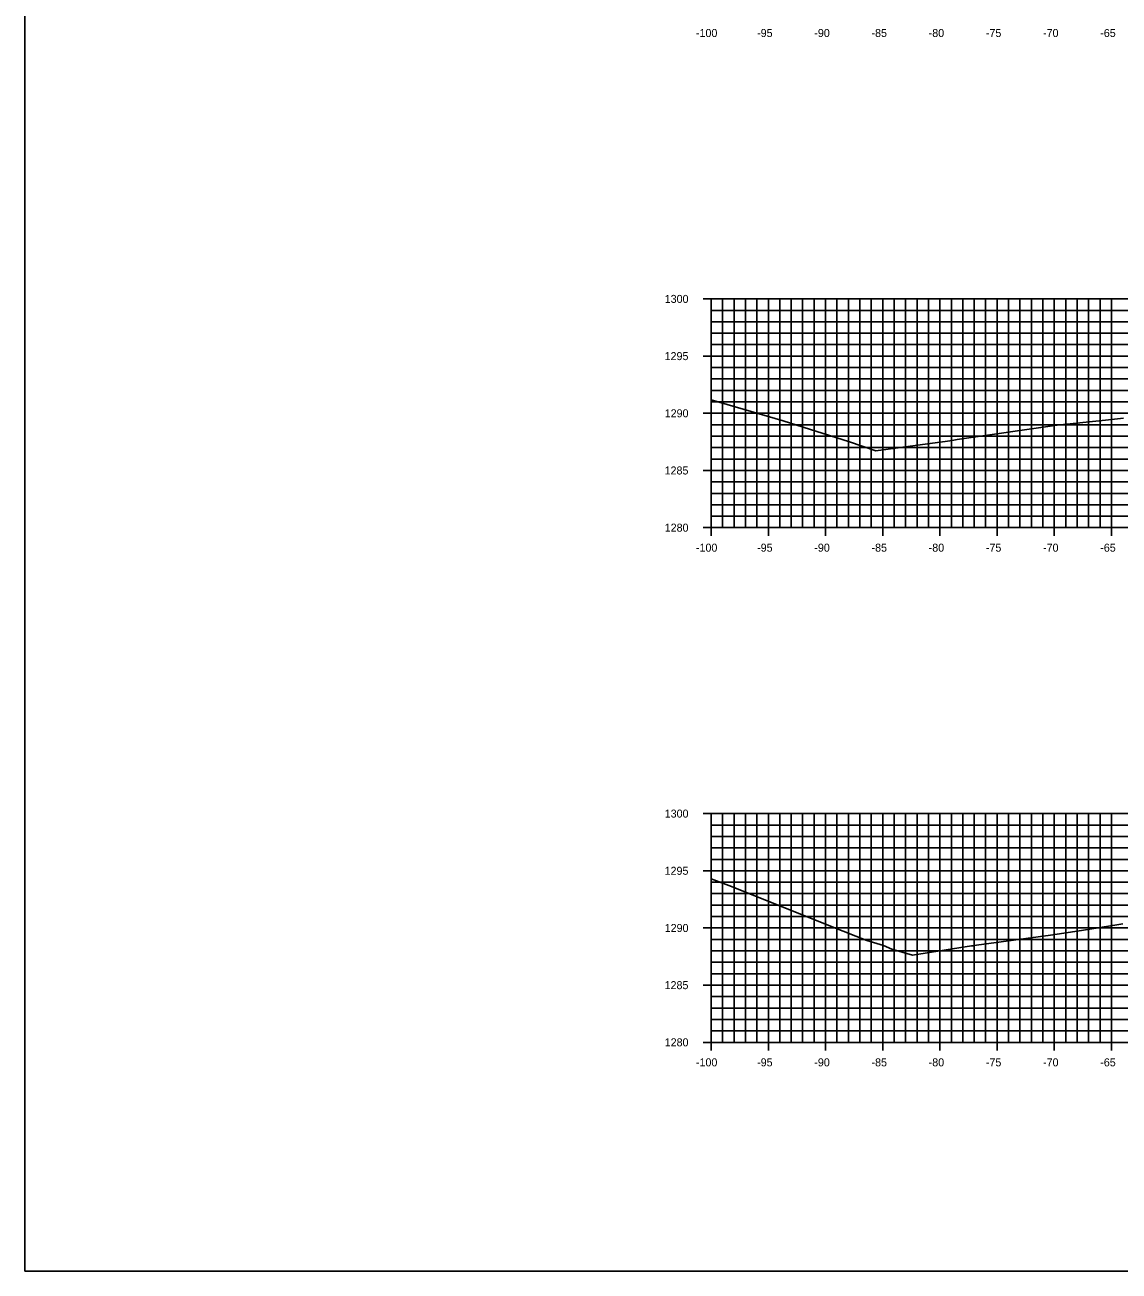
# Model space of a CAD drawing. Extents: x 674939 to 678919, y 750652 to 765176.
# Drawn here: x 678578.5 to 678674.2, y 758282.6 to 758391.5 of the extents above; entities that cross this region are included whole.
import ezdxf

# ---------------------------------------------------------------- set-up
doc = ezdxf.new("R2010")
doc.units = 0
for name, color, linetype in [('Level 10', 7, 'Continuous'), ('Level 20', 7, 'Continuous'), ('Level 4', 7, 'Continuous'), ('Level 8', 7, 'Continuous'), ('Level 9', 7, 'Continuous')]:
    doc.layers.add(name, color=color, linetype=linetype)

msp = doc.modelspace()

# ---------------------------------------------------------------- linework, layer by layer
at = {"layer": 'Level 10'}
for points in [[(678638.53, 758358.74), (678644.84, 758356.9), (678650.63, 758355.06), (678652.94, 758354.28), (678657.89, 758354.94), (678659, 758355.09), (678659.6, 758355.18), (678660.04, 758355.25), (678668.78, 758356.52), (678673, 758356.95), (678674.57, 758357.11)], [(678638.53, 758316.84), (678640.31, 758316.17), (678649.11, 758312.66), (678652.13, 758311.46), (678653.59, 758311.02), (678654.32, 758310.7), (678656.13, 758310.16), (678661.29, 758310.98), (678661.43, 758311), (678661.73, 758311.04), (678668.21, 758311.93), (678670.91, 758312.32), (678674.18, 758312.86), (678674.52, 758312.92)]]:
    msp.add_lwpolyline(points, dxfattribs=at)
at = {"layer": 'Level 20'}
for p, q in [((678638.53, 758367.55), (678838.53, 758367.55)), ((678638.53, 758347.55), (678638.53, 758367.55)), ((678639.53, 758347.55), (678639.53, 758367.55)), ((678640.53, 758347.55), (678640.53, 758367.55)), ((678641.53, 758347.55), (678641.53, 758367.55)), ((678642.53, 758347.55), (678642.53, 758367.55)), ((678643.53, 758347.55), (678643.53, 758367.55)), ((678644.53, 758347.55), (678644.53, 758367.55)), ((678645.53, 758347.55), (678645.53, 758367.55)), ((678646.53, 758347.55), (678646.53, 758367.55)), ((678647.53, 758347.55), (678647.53, 758367.55)), ((678648.53, 758347.55), (678648.53, 758367.55)), ((678649.53, 758347.55), (678649.53, 758367.55)), ((678650.53, 758347.55), (678650.53, 758367.55)), ((678651.53, 758347.55), (678651.53, 758367.55)), ((678652.53, 758347.55), (678652.53, 758367.55)), ((678653.53, 758347.55), (678653.53, 758367.55)), ((678654.53, 758347.55), (678654.53, 758367.55)), ((678655.53, 758347.55), (678655.53, 758367.55)), ((678656.53, 758347.55), (678656.53, 758367.55)), ((678657.53, 758347.55), (678657.53, 758367.55)), ((678658.53, 758347.55), (678658.53, 758367.55)), ((678659.53, 758347.55), (678659.53, 758367.55)), ((678660.53, 758347.55), (678660.53, 758367.55)), ((678661.53, 758347.55), (678661.53, 758367.55)), ((678662.53, 758347.55), (678662.53, 758367.55)), ((678663.53, 758347.55), (678663.53, 758367.55)), ((678664.53, 758347.55), (678664.53, 758367.55)), ((678665.53, 758347.55), (678665.53, 758367.55)), ((678666.53, 758347.55), (678666.53, 758367.55)), ((678667.53, 758347.55), (678667.53, 758367.55)), ((678668.53, 758347.55), (678668.53, 758367.55)), ((678669.53, 758347.55), (678669.53, 758367.55)), ((678670.53, 758347.55), (678670.53, 758367.55)), ((678671.53, 758347.55), (678671.53, 758367.55)), ((678672.53, 758347.55), (678672.53, 758367.55)), ((678673.53, 758347.55), (678673.53, 758367.55)), ((678638.53, 758366.55), (678838.53, 758366.55)), ((678638.53, 758365.55), (678838.53, 758365.55)), ((678638.53, 758364.55), (678838.53, 758364.55)), ((678638.53, 758363.55), (678838.53, 758363.55)), ((678638.53, 758362.55), (678838.53, 758362.55)), ((678638.53, 758361.55), (678838.53, 758361.55)), ((678638.53, 758360.55), (678838.53, 758360.55)), ((678638.53, 758359.55), (678838.53, 758359.55)), ((678638.53, 758358.55), (678838.53, 758358.55)), ((678638.53, 758357.55), (678838.53, 758357.55)), ((678638.53, 758356.55), (678838.53, 758356.55)), ((678638.53, 758355.55), (678838.53, 758355.55)), ((678638.53, 758354.55), (678838.53, 758354.55)), ((678638.53, 758353.55), (678838.53, 758353.55)), ((678638.53, 758352.55), (678838.53, 758352.55)), ((678638.53, 758351.55), (678838.53, 758351.55)), ((678638.53, 758350.55), (678838.53, 758350.55)), ((678638.53, 758349.55), (678838.53, 758349.55)), ((678638.53, 758348.55), (678838.53, 758348.55)), ((678638.53, 758347.55), (678838.53, 758347.55)), ((678638.53, 758322.55), (678838.53, 758322.55)), ((678638.53, 758302.55), (678638.53, 758322.55)), ((678639.53, 758302.55), (678639.53, 758322.55)), ((678640.53, 758302.55), (678640.53, 758322.55)), ((678641.53, 758302.55), (678641.53, 758322.55)), ((678642.53, 758302.55), (678642.53, 758322.55)), ((678643.53, 758302.55), (678643.53, 758322.55)), ((678644.53, 758302.55), (678644.53, 758322.55)), ((678645.53, 758302.55), (678645.53, 758322.55)), ((678646.53, 758302.55), (678646.53, 758322.55)), ((678647.53, 758302.55), (678647.53, 758322.55)), ((678648.53, 758302.55), (678648.53, 758322.55)), ((678649.53, 758302.55), (678649.53, 758322.55)), ((678650.53, 758302.55), (678650.53, 758322.55)), ((678651.53, 758302.55), (678651.53, 758322.55)), ((678652.53, 758302.55), (678652.53, 758322.55)), ((678653.53, 758302.55), (678653.53, 758322.55)), ((678654.53, 758302.55), (678654.53, 758322.55)), ((678655.53, 758302.55), (678655.53, 758322.55)), ((678656.53, 758302.55), (678656.53, 758322.55)), ((678657.53, 758302.55), (678657.53, 758322.55)), ((678658.53, 758302.55), (678658.53, 758322.55)), ((678659.53, 758302.55), (678659.53, 758322.55)), ((678660.53, 758302.55), (678660.53, 758322.55)), ((678661.53, 758302.55), (678661.53, 758322.55)), ((678662.53, 758302.55), (678662.53, 758322.55)), ((678663.53, 758302.55), (678663.53, 758322.55)), ((678664.53, 758302.55), (678664.53, 758322.55)), ((678665.53, 758302.55), (678665.53, 758322.55)), ((678666.53, 758302.55), (678666.53, 758322.55)), ((678667.53, 758302.55), (678667.53, 758322.55)), ((678668.53, 758302.55), (678668.53, 758322.55)), ((678669.53, 758302.55), (678669.53, 758322.55)), ((678670.53, 758302.55), (678670.53, 758322.55)), ((678671.53, 758302.55), (678671.53, 758322.55)), ((678672.53, 758302.55), (678672.53, 758322.55)), ((678673.53, 758302.55), (678673.53, 758322.55)), ((678638.53, 758321.55), (678838.53, 758321.55)), ((678638.53, 758320.55), (678838.53, 758320.55)), ((678638.53, 758319.55), (678838.53, 758319.55)), ((678638.53, 758318.55), (678838.53, 758318.55)), ((678638.53, 758317.55), (678838.53, 758317.55)), ((678638.53, 758316.55), (678838.53, 758316.55)), ((678638.53, 758315.55), (678838.53, 758315.55)), ((678638.53, 758314.55), (678838.53, 758314.55)), ((678638.53, 758313.55), (678838.53, 758313.55)), ((678638.53, 758312.55), (678838.53, 758312.55)), ((678638.53, 758311.55), (678838.53, 758311.55)), ((678638.53, 758310.55), (678838.53, 758310.55)), ((678638.53, 758309.55), (678838.53, 758309.55)), ((678638.53, 758308.55), (678838.53, 758308.55)), ((678638.53, 758307.55), (678838.53, 758307.55)), ((678638.53, 758306.55), (678838.53, 758306.55)), ((678638.53, 758305.55), (678838.53, 758305.55)), ((678638.53, 758304.55), (678838.53, 758304.55)), ((678638.53, 758303.55), (678838.53, 758303.55)), ((678638.53, 758302.55), (678838.53, 758302.55))]:
    msp.add_line(p, q, dxfattribs=at)
at = {"layer": 'Level 4'}
msp.add_lwpolyline([(678578.53, 758282.55), (678918.53, 758282.55), (678918.53, 758502.55), (678578.53, 758502.55)], close=True, dxfattribs=at)
at = {"layer": 'Level 8'}
for p, q in [((678637.83, 758367.55), (678639.23, 758367.55)), ((678638.53, 758347.55), (678638.53, 758367.55)), ((678638.53, 758366.55), (678638.88, 758366.55)), ((678638.53, 758365.55), (678638.88, 758365.55)), ((678638.53, 758364.55), (678638.88, 758364.55)), ((678638.53, 758363.55), (678638.88, 758363.55)), ((678637.83, 758362.55), (678639.23, 758362.55)), ((678638.53, 758361.55), (678638.88, 758361.55)), ((678638.53, 758360.55), (678638.88, 758360.55)), ((678638.53, 758359.55), (678638.88, 758359.55)), ((678638.53, 758358.55), (678638.88, 758358.55)), ((678637.83, 758357.55), (678639.23, 758357.55)), ((678638.53, 758356.55), (678638.88, 758356.55)), ((678638.53, 758355.55), (678638.88, 758355.55)), ((678638.53, 758354.55), (678638.88, 758354.55)), ((678638.53, 758353.55), (678638.88, 758353.55)), ((678637.83, 758352.55), (678639.23, 758352.55)), ((678638.53, 758351.55), (678638.88, 758351.55)), ((678638.53, 758350.55), (678638.88, 758350.55)), ((678638.53, 758349.55), (678638.88, 758349.55)), ((678638.53, 758348.55), (678638.88, 758348.55)), ((678638.53, 758346.85), (678638.53, 758348.25)), ((678643.53, 758346.85), (678643.53, 758348.25)), ((678648.53, 758346.85), (678648.53, 758348.25)), ((678653.53, 758346.85), (678653.53, 758348.25)), ((678658.53, 758346.85), (678658.53, 758348.25)), ((678663.53, 758346.85), (678663.53, 758348.25)), ((678668.53, 758346.85), (678668.53, 758348.25)), ((678673.53, 758346.85), (678673.53, 758348.25)), ((678637.83, 758347.55), (678639.23, 758347.55)), ((678638.53, 758347.55), (678838.53, 758347.55)), ((678637.83, 758322.55), (678639.23, 758322.55)), ((678638.53, 758302.55), (678638.53, 758322.55)), ((678638.53, 758321.55), (678638.88, 758321.55)), ((678638.53, 758320.55), (678638.88, 758320.55)), ((678638.53, 758319.55), (678638.88, 758319.55)), ((678638.53, 758318.55), (678638.88, 758318.55)), ((678637.83, 758317.55), (678639.23, 758317.55)), ((678638.53, 758316.55), (678638.88, 758316.55)), ((678638.53, 758315.55), (678638.88, 758315.55)), ((678638.53, 758314.55), (678638.88, 758314.55)), ((678638.53, 758313.55), (678638.88, 758313.55)), ((678637.83, 758312.55), (678639.23, 758312.55)), ((678638.53, 758311.55), (678638.88, 758311.55)), ((678638.53, 758310.55), (678638.88, 758310.55)), ((678638.53, 758309.55), (678638.88, 758309.55)), ((678638.53, 758308.55), (678638.88, 758308.55)), ((678637.83, 758307.55), (678639.23, 758307.55)), ((678638.53, 758306.55), (678638.88, 758306.55)), ((678638.53, 758305.55), (678638.88, 758305.55)), ((678638.53, 758304.55), (678638.88, 758304.55)), ((678638.53, 758303.55), (678638.88, 758303.55)), ((678638.53, 758301.85), (678638.53, 758303.25)), ((678643.53, 758301.85), (678643.53, 758303.25)), ((678648.53, 758301.85), (678648.53, 758303.25)), ((678653.53, 758301.85), (678653.53, 758303.25)), ((678658.53, 758301.85), (678658.53, 758303.25)), ((678663.53, 758301.85), (678663.53, 758303.25)), ((678668.53, 758301.85), (678668.53, 758303.25)), ((678673.53, 758301.85), (678673.53, 758303.25)), ((678637.83, 758302.55), (678639.23, 758302.55)), ((678638.53, 758302.55), (678838.53, 758302.55))]:
    msp.add_line(p, q, dxfattribs=at)

# ---------------------------------------------------------------- texts
at = {"layer": 'Level 9'}
for s, p in [('-100', (678637.2, 758390.45)), ('-95', (678642.55, 758390.45)), ('-90', (678647.55, 758390.45)), ('-85', (678652.55, 758390.45)), ('-80', (678657.55, 758390.45)), ('-75', (678662.55, 758390.45)), ('-70', (678667.55, 758390.45)), ('-65', (678672.55, 758390.45)), ('1300', (678634.47, 758367.2)), ('1295', (678634.46, 758362.2)), ('1290', (678634.47, 758357.2)), ('1285', (678634.46, 758352.2)), ('1280', (678634.47, 758347.2)), ('-100', (678637.2, 758345.45)), ('-95', (678642.55, 758345.45)), ('-90', (678647.55, 758345.45)), ('-85', (678652.55, 758345.45)), ('-80', (678657.55, 758345.45)), ('-75', (678662.55, 758345.45)), ('-70', (678667.55, 758345.45)), ('-65', (678672.55, 758345.45)), ('1300', (678634.47, 758322.2)), ('1295', (678634.46, 758317.2)), ('1290', (678634.47, 758312.2)), ('1285', (678634.46, 758307.2)), ('1280', (678634.47, 758302.2)), ('-100', (678637.2, 758300.45)), ('-95', (678642.55, 758300.45)), ('-90', (678647.55, 758300.45)), ('-85', (678652.55, 758300.45)), ('-80', (678657.55, 758300.45)), ('-75', (678662.55, 758300.45)), ('-70', (678667.55, 758300.45)), ('-65', (678672.55, 758300.45))]:
    msp.add_text(s, height=0.7, dxfattribs=at).set_placement(p)

doc.saveas('drawing.dxf')
